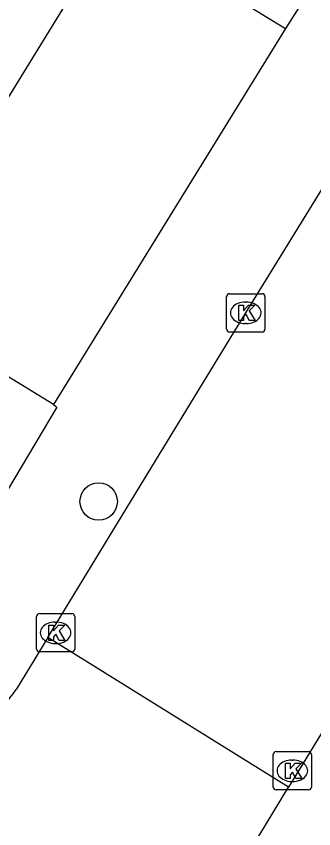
# Model space of a CAD drawing. Extents: x 162812 to 163818, y 381639 to 382470.
# Drawn here: x 163045.11 to 163052.9, y 381839.9 to 381861.13 of the extents above; entities that cross this region are included whole.
import ezdxf

# ---------------------------------------------------------------- set-up
doc = ezdxf.new("R2010")
doc.units = 0
for name, color, linetype in [('IMGEO_Boom', 7, 'Continuous'), ('IMGEO_Kolk', 7, 'Continuous'), ('IMGEO_Parkeervlak_open', 7, 'Continuous'), ('IMGEO_Rijbaan_lokaal_open', 7, 'Continuous'), ('IMGEO_Voetpad_open', 7, 'Continuous')]:
    doc.layers.add(name, color=color, linetype=linetype)

msp = doc.modelspace()

# ---------------------------------------------------------------- linework, layer by layer
at = {"layer": 'IMGEO_Boom'}
msp.add_circle((163047.267, 381848.45), 0.489, dxfattribs=at)
at = {"layer": 'IMGEO_Kolk'}
for p, q in [((163050.616, 381852.952), (163050.616, 381853.804)), ((163050.691, 381853.878), (163051.543, 381853.878)), ((163051.617, 381853.804), (163051.617, 381852.952)), ((163051.104, 381853.658), (163051.129, 381853.658)), ((163051.127, 381853.098), (163051.102, 381853.098)), ((163051.543, 381852.878), (163050.691, 381852.878)), ((163045.64, 381844.595), (163045.64, 381845.447)), ((163045.715, 381845.521), (163046.567, 381845.521)), ((163046.641, 381845.447), (163046.641, 381844.595)), ((163046.128, 381845.301), (163046.153, 381845.301)), ((163046.151, 381844.741), (163046.126, 381844.741)), ((163046.567, 381844.521), (163045.715, 381844.521)), ((163051.834, 381840.99), (163051.834, 381841.842)), ((163051.909, 381841.916), (163052.761, 381841.916)), ((163052.835, 381841.842), (163052.835, 381840.99)), ((163052.322, 381841.696), (163052.347, 381841.696)), ((163052.345, 381841.136), (163052.32, 381841.136)), ((163052.761, 381840.916), (163051.909, 381840.916))]:
    msp.add_line(p, q, dxfattribs=at)
for points in [[(163050.616, 381852.952), (163050.616, 381853.804)], [(163050.691, 381853.878), (163051.543, 381853.878)], [(163051.617, 381853.804), (163051.617, 381852.952)], [(163050.937, 381853.578), (163051.06, 381853.578), (163051.06, 381853.427), (163051.19, 381853.578), (163051.354, 381853.578), (163051.208, 381853.427), (163051.361, 381853.178), (163051.209, 381853.178), (163051.124, 381853.342), (163051.06, 381853.275), (163051.06, 381853.178), (163050.937, 381853.178), (163050.937, 381853.578)], [(163051.543, 381852.878), (163050.691, 381852.878)], [(163045.64, 381844.595), (163045.64, 381845.447)], [(163045.715, 381845.521), (163046.567, 381845.521)], [(163046.641, 381845.447), (163046.641, 381844.595)], [(163045.961, 381845.221), (163046.084, 381845.221), (163046.084, 381845.07), (163046.214, 381845.221), (163046.378, 381845.221), (163046.232, 381845.07), (163046.385, 381844.821), (163046.233, 381844.821), (163046.148, 381844.985), (163046.084, 381844.918), (163046.084, 381844.821), (163045.961, 381844.821), (163045.961, 381845.221)], [(163046.567, 381844.521), (163045.715, 381844.521)], [(163051.834, 381840.99), (163051.834, 381841.842)], [(163051.909, 381841.916), (163052.761, 381841.916)], [(163052.835, 381841.842), (163052.835, 381840.99)], [(163052.155, 381841.616), (163052.278, 381841.616), (163052.278, 381841.465), (163052.408, 381841.616), (163052.572, 381841.616), (163052.426, 381841.465), (163052.579, 381841.216), (163052.427, 381841.216), (163052.342, 381841.38), (163052.278, 381841.313), (163052.278, 381841.216), (163052.155, 381841.216), (163052.155, 381841.616)], [(163052.761, 381840.916), (163051.909, 381840.916)]]:
    msp.add_lwpolyline(points, dxfattribs=at)
for centre, start, end in [((163050.693, 381853.802), 91.552, 178.448), ((163050.693, 381853.802), 91.552, 178.448), ((163051.541, 381853.802), 1.552, 88.448), ((163051.541, 381853.802), 1.552, 88.448), ((163050.693, 381852.954), 181.552, 268.448), ((163050.693, 381852.954), 181.552, 268.448), ((163051.541, 381852.954), 271.552, 358.448), ((163051.541, 381852.954), 271.552, 358.448), ((163045.717, 381845.445), 91.552, 178.448), ((163045.717, 381845.445), 91.552, 178.448), ((163046.565, 381845.445), 1.552, 88.448), ((163046.565, 381845.445), 1.552, 88.448), ((163045.717, 381844.597), 181.552, 268.448), ((163045.717, 381844.597), 181.552, 268.448), ((163046.565, 381844.597), 271.552, 358.448), ((163046.565, 381844.597), 271.552, 358.448), ((163051.911, 381841.84), 91.552, 178.448), ((163051.911, 381841.84), 91.552, 178.448), ((163052.759, 381841.84), 1.552, 88.448), ((163052.759, 381841.84), 1.552, 88.448), ((163051.911, 381840.992), 181.552, 268.448), ((163051.911, 381840.992), 181.552, 268.448), ((163052.759, 381840.992), 271.552, 358.448), ((163052.759, 381840.992), 271.552, 358.448)]:
    msp.add_arc(centre, 0.0765, start, end, dxfattribs=at)
for centre, major_axis, ratio, start_param, end_param in [((163051.103, 381853.378), (-0.387, 0.002), 0.722429, 4.712389, 7.853982), ((163051.128, 381853.378), (-0.39, 0.002), 0.717154, 1.570796, 4.712389), ((163046.127, 381845.021), (-0.387, 0.002), 0.722429, 4.712389, 7.853982), ((163046.152, 381845.021), (-0.39, 0.002), 0.717154, 1.570796, 4.712389), ((163052.321, 381841.416), (-0.387, 0.002), 0.722429, 4.712389, 7.853982), ((163052.346, 381841.416), (-0.39, 0.002), 0.717154, 1.570796, 4.712389)]:
    msp.add_ellipse(centre, major_axis=major_axis, ratio=ratio, start_param=start_param, end_param=end_param, dxfattribs=at)
at = {"layer": 'IMGEO_Parkeervlak_open'}
msp.add_lwpolyline([(163046.085, 381850.982), (163041.637, 381853.704), (163044.092, 381857.691)], dxfattribs=at)
at = {"layer": 'IMGEO_Rijbaan_lokaal_open'}
for points in [[(163045.94, 381844.899), (163048.348, 381848.843), (163051.115, 381853.378), (163055.048, 381859.753), (163057.663, 381863.991), (163067.744, 381880.386), (163068.789, 381882.168), (163070.551, 381885.066)], [(163062.554, 381857.831), (163057.473, 381849.543), (163052.231, 381840.99)], [(163045.94, 381844.899), (163045.11, 381843.538)], [(163052.231, 381840.99), (163045.94, 381844.899)], [(163049.556, 381836.569), (163052.231, 381840.99)]]:
    msp.add_lwpolyline(points, dxfattribs=at)
msp.add_arc((163040.27, 381846.939), 5.915, 303.7195, 324.9017, dxfattribs=at)
at = {"layer": 'IMGEO_Voetpad_open'}
for points in [[(163044.092, 381857.691), (163047.687, 381863.531), (163052.152, 381860.804)], [(163052.762, 381861.77), (163052.152, 381860.804)], [(163052.152, 381860.804), (163046.085, 381850.982)], [(163046.085, 381850.982), (163046.176, 381850.915), (163041.909, 381843.762)]]:
    msp.add_lwpolyline(points, dxfattribs=at)

doc.saveas('drawing.dxf')
